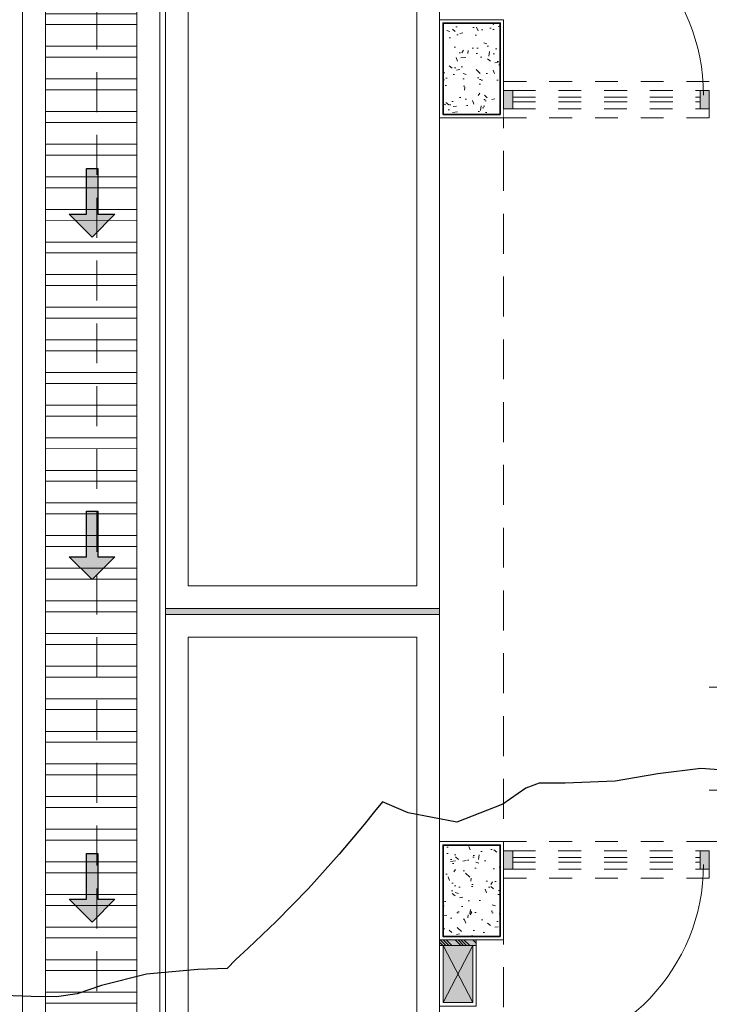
# Model space of a CAD drawing. Header units: millimetres. Extents: x -8931983 to 9630244, y 4 to 18563053.
# Tile 266 of 329: x 349120.22 to 349123.23, y 9282020.11 to 9282024.42. Entities that reach past the tile are written whole.
import ezdxf

# ---------------------------------------------------------------- set-up
doc = ezdxf.new("R2010")
doc.units = ezdxf.units.MM
doc.set_wipeout_variables(frame=1)
for name, pattern in [('01 nivel$0$HIDDEN2', [0.1875, 0.125, -0.0625]), ('CONTINUA', [0]), ('DASHED2', [0.375, 0.25, -0.125]), ('HIDDEN', [9.524999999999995, 6.349999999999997, -3.174999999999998])]:
    doc.linetypes.add(name, pattern=pattern)
for name, color, linetype, lineweight in [('.', 7, 'Continuous', 0), ('0_ CUNETAS', 151, 'Continuous', 5), ('0_PROYECCIONES 1', 1, 'DASHED2', 0), ('0_VANOS', 30, 'Continuous', 9), ('COLUMNAS', 3, 'Continuous', 35), ('COLUMNETAS TOP', 253, 'Continuous', 0), ('CUNETAS', 5, 'Continuous', 0), ('JUNTAS DE DILATACIÓN', 160, 'CONTINUA', 9), ('Proyecciones 2', 251, 'HIDDEN', 5), ('TARRAJEO', 32, 'Continuous', 0), ('vereda', 254, 'Continuous', 5)]:
    doc.layers.add(name, color=color, linetype=linetype, lineweight=lineweight)
doc.layers.add('0_COLUMNA ACHURADO', color=250, linetype='Continuous', lineweight=0, true_color=0x363636)
doc.layers.add('0_TEXTURA PISOS', color=252, linetype='Continuous', lineweight=0, true_color=0x8c8c8c)
doc.layers.add('C-TOPO', color=7, linetype='Continuous')
pattern_1 = [(140, (-5603.645869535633, -1533.141894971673), (0.0140263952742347, 0.1603225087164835), [0.016764, -0.184404]), (85.00000000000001, (-5603.645869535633, -1533.141894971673), (-0.1681300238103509, -0.0310142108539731), [0.0134112, -0.1475237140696]), (190.4514447, (-5603.644700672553, -1533.128534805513), (-0.1541036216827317, 0.1293082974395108), [0.014247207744, -0.156719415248]), (136.1842, (-5603.690573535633, -1533.141894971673), (0.0369972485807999, 0.2385495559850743), [0.025146, -0.2766059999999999]), (186.63555761, (-5603.687490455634, -1533.122015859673), (-0.2177349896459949, 0.2089156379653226), [0.0213708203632, -0.2350793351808]), (81.18415117, (-5603.690573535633, -1533.141894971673), (-0.2177349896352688, 0.2089156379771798), [0.0201167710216, -0.2212845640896]), (111, (-5603.679397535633, -1533.119542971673), (0.0899933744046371, 0.1334206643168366), [0.016764, -0.184404]), (56.00000000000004, (-5603.679397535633, -1533.119542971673), (-0.1620854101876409, 0.0543857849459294), [0.0134112, -0.1475232]), (161.451445, (-5603.671898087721, -1533.108424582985), (-0.0720920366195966, 0.1878064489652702), [0.014247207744, -0.1567191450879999]), (127.5, (-5603.645869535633, -1533.141894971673), (-0.0744084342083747, 0.0027179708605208), [0, -0.14573504, 0, -0.1497584, 0, -0.148082]), (97.5, (-5603.645869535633, -1533.141894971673), (-0.0881589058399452, 0.0588013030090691), [0, -0.08538464, 0, -0.14238224, 0, -0.0564388]), (57.50000000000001, (-5603.645869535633, -1533.191739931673), (0.0050412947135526, 0.1193197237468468), [0, -0.05588, 0, -0.1743456, 0, -0.2313432]), (47.5, (-5603.645869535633, -1533.214091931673), (-0.0223753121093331, 0.1303536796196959), [0, -0.072644, 0, -0.11578336, 0, -0.1642872])]

# ---------------------------------------------------------------- blocks, each defined once
blk = doc.blocks.new('topooooo')
at = {"layer": 'C-TOPO', "color": 31, "linetype": 'Continuous', "lineweight": 25, "elevation": 1.617999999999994, "flags": 128}
blk.add_lwpolyline([(-161.8297683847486, -144.1990786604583), (-161.9933156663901, -144.3140000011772), (-162.122661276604, -144.4521937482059), (-162.2462985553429, -144.5957014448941), (-162.4099209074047, -144.7420746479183), (-162.4972891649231, -144.8140000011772), (-162.5279999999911, -144.8688705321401), (-162.5608559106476, -144.9871175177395), (-162.6660497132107, -145.1759502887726), (-162.8559601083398, -145.2809708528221), (-162.9731294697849, -145.3140000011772), (-162.9731294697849, -145.3688705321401), (-162.9723176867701, -145.4423383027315), (-162.9730955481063, -145.6120476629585), (-162.9803809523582, -145.8140000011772), (-162.998062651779, -146.0151154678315), (-163.0182073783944, -146.1832615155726), (-163.0279999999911, -146.25586046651), (-163.0316101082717, -146.3103898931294), (-163.128190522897, -146.3956565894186), (-163.2881319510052, -146.5538680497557), (-163.4075229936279, -146.7183985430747), (-163.4674904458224, -146.8140000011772), (-163.5279999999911, -146.8822226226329), (-163.6142971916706, -146.9523520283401), (-163.7709292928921, -147.0710707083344)], dxfattribs=at)
blk = doc.blocks.new('*U3840')
at = {"layer": '.', "lineweight": 30}
h = blk.add_hatch(color=1, dxfattribs=at)
h.dxf.hatch_style = 1
h.paths.add_polyline_path([(-0.0249999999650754, -0.0500000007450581), (-0.0999999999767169, -0.0500000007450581), (0, -0.150000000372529), (0.1000000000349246, -0.0500000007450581), (0.0250000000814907, -0.0500000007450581), (0.0250000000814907, 0.1499999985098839), (-0.0249999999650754, 0.1499999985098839)])
at = {"layer": '0_ CUNETAS', "color": 1, "lineweight": 30}
blk.add_lwpolyline([(-0.099999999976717, -0.0500000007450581), (-0.0249999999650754, -0.0500000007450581), (-0.0249999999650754, 0.1499999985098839), (0.0250000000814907, 0.1499999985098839), (0.0250000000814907, -0.0500000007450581), (0.1000000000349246, -0.0500000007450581), (0, -0.150000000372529)], close=True, dxfattribs=at)
blk = doc.blocks.new('*U3839')
at = {"layer": '0_ CUNETAS', "color": 0, "linetype": 'ByBlock', "lineweight": -2, "transparency": 16777216}
for p in [(2.1e-15, 34.5), (2e-15, 33), (1.9e-15, 31.5)]:
    blk.add_blockref('*U3840', p, dxfattribs=at)
blk = doc.blocks.new('red drenaje')
at = {"layer": '0_ CUNETAS', "lineweight": 0}
h = blk.add_hatch(dxfattribs=at)
h.set_pattern_fill('ANSI32', color=256, scale=0.015, angle=135)
h.set_pattern_definition([(180, (8.074970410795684, 111.0230318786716), (0, -0.142875), []), (180, (8.02734539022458, 111.0706568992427), (0, -0.142875), [])])
h.paths.add_polyline_path([(-30.30502959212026, 110.9230318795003), (-30.7050295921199, 110.9230318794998), (-30.7050295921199, 73.49303185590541), (-30.30502959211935, 73.49303185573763)])
at = {"layer": '0_ CUNETAS'}
blk.add_line((-30.80502959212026, 111.0230318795), (-30.80502959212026, 73.49303185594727), dxfattribs=at)
at = {"layer": '0_ CUNETAS', "lineweight": 0}
for p, q in [((-30.80502959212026, 111.0230318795), (-30.80502959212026, 73.49303185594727)), ((-30.2050295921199, 111.0230318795), (-30.2050295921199, 73.49303185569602)), ((-30.7050295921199, 110.9230318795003), (-30.7050295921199, 73.49303185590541)), ((-30.30502959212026, 110.9230318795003), (-30.30502959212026, 73.49303185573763))]:
    blk.add_line(p, q, dxfattribs=at)
at = {"layer": '0_ CUNETAS', "lineweight": 0, "elevation": -9.2568371e-09}
blk.add_lwpolyline([(-30.30502959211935, 73.49303185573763), (-30.30502959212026, 110.9230318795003), (-30.7050295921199, 110.9230318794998), (-30.7050295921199, 73.49303185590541), (-30.30502959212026, 73.49303185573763)], dxfattribs=at)
at = {"layer": '0_ CUNETAS', "lineweight": 0}
blk.add_blockref('*U3839', (-30.50058007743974, 71.12066350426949, -20.54863760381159), dxfattribs=at)
blk = doc.blocks.new('COLUMNAS BLO DOR 01')
at = {"layer": '0_COLUMNA ACHURADO'}
h = blk.add_hatch(dxfattribs=at)
h.set_pattern_fill('AR-CONC', color=256, scale=0.00088, angle=90.00000000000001)
h.set_pattern_definition(pattern_1)
h.paths.add_polyline_path([(-17.46500000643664, -3.815000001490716), (-17.46500000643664, -3.414999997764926), (-17.71500000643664, -3.414999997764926), (-17.71500000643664, -3.815000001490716)])
h = blk.add_hatch(dxfattribs=at)
h.set_pattern_fill('AR-CONC', color=256, scale=0.00088, angle=90.00000000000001)
h.set_pattern_definition(pattern_1)
h.paths.add_polyline_path([(-17.46500000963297, -7.414999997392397), (-17.46500000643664, -7.014999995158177), (-17.71500000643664, -7.014999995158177), (-17.71500000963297, -7.414999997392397)])
at = {"layer": 'COLUMNAS', "color": 6, "elevation": -1.6943886e-09}
for points in [[(-17.46500000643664, -3.815000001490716), (-17.46500000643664, -3.414999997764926), (-17.71500000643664, -3.414999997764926), (-17.71500000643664, -3.815000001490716)], [(-17.46500000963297, -7.414999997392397), (-17.46500000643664, -7.014999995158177), (-17.71500000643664, -7.014999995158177), (-17.71500000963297, -7.414999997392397)]]:
    blk.add_lwpolyline(points, close=True, dxfattribs=at)
at = {"layer": 'TARRAJEO', "elevation": -1.6943886e-09}
for points in [[(-17.45000000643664, -3.830000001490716), (-17.45000000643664, -3.399999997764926), (-17.73000000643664, -3.399999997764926), (-17.73000000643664, -3.830000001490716)], [(-17.45000000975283, -7.429999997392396), (-17.45000000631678, -6.999999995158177), (-17.73000000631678, -6.999999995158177), (-17.73000000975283, -7.429999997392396)]]:
    blk.add_lwpolyline(points, close=True, dxfattribs=at)
blk = doc.blocks.new('*U1569')
for points in [[(0, -0.04999999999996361), (0.040000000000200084, -0.04999999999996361), (0.040000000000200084, 0.010000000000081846), (0.025000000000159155, 0.010000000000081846), (0.025000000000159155, 0.050000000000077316), (0, 0.050000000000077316)], [(0.8999999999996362, -0.0500000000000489), (0.8599999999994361, -0.0500000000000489), (0.8599999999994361, 0.00999999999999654), (0.874999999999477, 0.00999999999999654), (0.874999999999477, 0.04999999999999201), (0.8999999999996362, 0.04999999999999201)]]:
    blk.add_wipeout(points)
blk.add_wipeout([(0.024999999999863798, 0.04999999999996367), (0.024999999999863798, 0.8999999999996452), (0.06499999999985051, 0.8999999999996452), (0.06499999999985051, 0.049999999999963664)])
blk.add_arc((0.0215447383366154, 0.0476485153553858), 0.8534585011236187, 0.1578639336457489, 87.08142791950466)
blk = doc.blocks.new('*U1074')
at = {"linetype": 'Continuous', "true_color": 0xbebebe}
for points in [[(3032.131410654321, 1351.188780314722), (3032.131410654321, 1351.268780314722), (3032.171410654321, 1351.268780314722), (3032.171410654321, 1351.188780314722)], [(3032.99141065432, 1351.188780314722), (3032.99141065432, 1351.268780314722), (3033.03141065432, 1351.268780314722), (3033.03141065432, 1351.188780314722)]]:
    blk.add_hatch(color=9, dxfattribs=at).paths.add_polyline_path(points)
at = {"layer": '0_VANOS', "linetype": 'Continuous'}
for p, q in [((3032.131410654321, 1351.268780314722), (3032.171410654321, 1351.268780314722)), ((3032.131410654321, 1351.268780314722), (3032.131410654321, 1351.188780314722)), ((3032.171410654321, 1351.268780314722), (3032.171410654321, 1351.188780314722)), ((3032.99141065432, 1351.188780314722), (3032.99141065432, 1351.268780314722)), ((3032.99141065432, 1351.268780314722), (3033.03141065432, 1351.268780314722)), ((3033.03141065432, 1351.268780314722), (3033.03141065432, 1351.188780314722)), ((3032.171410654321, 1351.188780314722), (3032.131410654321, 1351.188780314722)), ((3033.03141065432, 1351.188780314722), (3032.99141065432, 1351.188780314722))]:
    blk.add_line(p, q, dxfattribs=at)
at = {"layer": '0_VANOS', "linetype": '01 nivel$0$HIDDEN2', "ltscale": 0.5}
for p, q in [((3032.170780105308, 1351.268780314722), (3032.990780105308, 1351.268780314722)), ((3032.171410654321, 1351.238780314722), (3032.99141065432, 1351.238780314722)), ((3032.171410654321, 1351.218780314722), (3032.99141065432, 1351.218780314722)), ((3032.171410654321, 1351.188780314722), (3032.99141065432, 1351.188780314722))]:
    blk.add_line(p, q, dxfattribs=at)
at = {"layer": '0_VANOS', "linetype": '01 nivel$0$HIDDEN2'}
blk.add_line((3032.99141065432, 1351.268780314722), (3033.03141065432, 1351.268780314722), dxfattribs=at)
blk = doc.blocks.new('BLOQUE EDF 08 PG')
at = {"layer": '.', "true_color": 0xadddf7, "transparency": 33554572}
h = blk.add_hatch(color=141, dxfattribs=at)
h.dxf.hatch_style = 1
h.paths.add_polyline_path([(-17.73000000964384, -7.429999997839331), (-17.73000000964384, -7.45499999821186), (-17.57000000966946, -7.45499999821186), (-17.57000000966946, -7.429999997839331)])
at = {"layer": 'COLUMNETAS TOP', "true_color": 0xc0c0c0}
blk.add_hatch(color=9, dxfattribs=at).paths.add_polyline_path([(-17.71500000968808, -7.45499999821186), (-17.71500000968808, -7.70499999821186), (-17.58500000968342, -7.70499999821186), (-17.58500000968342, -7.45499999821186)])
at = {"layer": 'JUNTAS DE DILATACIÓN'}
h = blk.add_hatch(dxfattribs=at)
h.set_pattern_fill('ANSI34', color=256, scale=0.0029, angle=90.09396363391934)
h.set_pattern_definition([(135.0939636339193, (1515.411894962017, -5594.375869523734), (-0.0389999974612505, -0.0391281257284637), []), (135.0939636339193, (1515.411873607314, -5594.362848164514), (-0.0389999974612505, -0.0391281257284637), []), (135.0939636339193, (1515.411852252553, -5594.349826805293), (-0.0389999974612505, -0.0391281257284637), []), (135.0939636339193, (1515.411830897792, -5594.336805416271), (-0.0389999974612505, -0.0391281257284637), [])])
h.paths.add_polyline_path([(-17.73000000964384, -7.429999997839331), (-17.73000000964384, -7.45499999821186), (-17.57000000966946, -7.45499999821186), (-17.57000000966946, -7.429999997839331)])
at = {"layer": '0_PROYECCIONES 1', "ltscale": 0.7, "elevation": -2.5420377e-09}
for points in [[(-19.23000000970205, 1.500000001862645), (1.500000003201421, 1.500000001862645), (1.500000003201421, -12.32999999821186), (-19.23000000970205, -12.32999999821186)], [(-17.45000000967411, -0.6300000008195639), (-17.73000000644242, -0.6300000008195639), (-17.73000000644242, -10.20000000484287), (-17.45000000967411, -10.20000000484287)]]:
    blk.add_lwpolyline(points, close=True, dxfattribs=at)
at = {"layer": 'COLUMNETAS TOP'}
for p, q in [((-17.71500000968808, -7.70499999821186, -1.6943886e-09), (-17.58500000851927, -7.45499999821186, -1.6943886e-09)), ((-17.71500000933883, -7.45499999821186, -1.6943886e-09), (-17.58500000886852, -7.70499999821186, -1.6943886e-09))]:
    blk.add_line(p, q, dxfattribs=at)
at = {"layer": 'COLUMNETAS TOP', "elevation": -1.6943886e-09}
blk.add_lwpolyline([(-17.71500000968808, -7.45499999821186), (-17.71500000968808, -7.70499999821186), (-17.58500000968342, -7.70499999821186), (-17.58500000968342, -7.45499999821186)], close=True, dxfattribs=at)
at = {"layer": 'JUNTAS DE DILATACIÓN', "elevation": -1.6943886e-09}
blk.add_lwpolyline([(-17.73000000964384, -7.429999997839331), (-17.73000000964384, -7.45499999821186), (-17.57000000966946, -7.45499999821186), (-17.57000000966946, -7.429999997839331)], close=True, dxfattribs=at)
at = {"layer": 'TARRAJEO'}
blk.add_line((-16.55000000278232, -6.999990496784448, 8.3450686e-09), (-14.89000000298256, -6.999994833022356, 8.3450686e-09), dxfattribs=at)
at = {"layer": 'TARRAJEO', "elevation": -1.6943886e-09}
blk.add_lwpolyline([(-17.73000000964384, -7.45499999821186), (-17.73000000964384, -7.719999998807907), (-17.57000000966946, -7.719999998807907), (-17.57000000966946, -7.45499999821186)], close=True, dxfattribs=at)
at = {"layer": 'COLUMNAS'}
blk.add_blockref('COLUMNAS BLO DOR 01', (0, 0), dxfattribs=at)
at = {"layer": '0_VANOS'}
blk.add_blockref('*U1569', (-17.45000000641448, -3.779999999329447, -1.6943886e-09), dxfattribs=at)
at = {"layer": '0_VANOS', "xscale": -1, "rotation": 180}
blk.add_blockref('*U1569', (-17.45000000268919, -7.049999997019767, -1.6943886e-09), dxfattribs=at)
at = {"layer": '0_TEXTURA PISOS'}
h = blk.add_hatch(dxfattribs=at)
h.set_pattern_fill('_USER', color=256, scale=0.45, angle=180, style=0, double=1, pattern_type=0)
h.set_pattern_definition([(180, (-16.55000207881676, -6.999990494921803), (-1e-16, -0.45), []), (270, (-16.55000207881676, -6.999990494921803), (0.45, -1e-16), [])])
edge = h.paths.add_edge_path()
edge.add_line((-16.38999995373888, -4.730001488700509), (-16.38999998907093, -6.199999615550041))
edge.add_line((-16.38999998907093, -6.199999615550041), (-16.54999998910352, -6.199999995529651))
edge.add_line((-16.54999998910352, -6.199999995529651), (-16.55000207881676, -6.999990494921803))
edge.add_line((-16.55000207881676, -6.999990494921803), (-14.89000000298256, -6.999994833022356))
edge.add_line((-14.89000000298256, -6.999994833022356), (-14.89000089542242, -4.73001542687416))
edge.add_line((-14.89000089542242, -4.73001542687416), (-16.3900083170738, -4.730001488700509))
at = {"layer": 'Proyecciones 2', "linetype": 'DASHED2', "ltscale": 0.3}
for points, elevation in [([(-16.55000000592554, -3.67002604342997), (-17.45000000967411, -3.670000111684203), (-17.45000000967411, -3.83000000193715), (-16.55000000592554, -3.830025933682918)], -1.6943886e-09), ([(-16.55000000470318, -6.999990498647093), (-17.45000000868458, -6.999990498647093), (-17.45000000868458, -7.159990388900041), (-16.55000000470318, -7.159990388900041)], 8.3450686e-09)]:
    blk.add_lwpolyline(points, close=True, dxfattribs=dict(at, elevation=elevation))
at = {"xscale": -1, "rotation": 180}
blk.add_blockref('*U1074', (-3049.581410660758, 1347.47878007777, -684.9177665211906), dxfattribs=at)
blk.add_blockref('*U1074', (-3049.581410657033, -1358.30878007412, -684.9177665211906))
blk = doc.blocks.new('JUNTA VEREDA')
at = {"layer": '.', "true_color": 0x939598}
h = blk.add_hatch(dxfattribs=at)
h.set_pattern_fill('ANGLE', color=252)
h.set_pattern_definition([(0, (0, 0), (0, 6.985), [5.08, -1.905]), (90, (0, 0), (-6.985, 4e-16), [5.08, -1.905])])
h.paths.add_polyline_path([(-0.01331989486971, 1.200000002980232), (0.0120801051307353, 1.200000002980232), (0.0120801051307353, 0), (-0.01331989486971, 0)])
h = blk.add_hatch(color=252, dxfattribs=at)
h.dxf.hatch_style = 1
h.paths.add_polyline_path([(0.0120801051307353, 1.200000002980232), (-0.01331989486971, 1.200000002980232), (-0.01331989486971, 0), (0.0120801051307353, 0)])
at = {"layer": '0_TEXTURA PISOS'}
h = blk.add_hatch(dxfattribs=at)
h.set_pattern_fill('ANGLE', color=256)
h.set_pattern_definition([(0, (-5477.766061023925, -1210.968031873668), (0, 6.985), [5.08, -1.905]), (90, (-5477.766061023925, -1210.968031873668), (-6.985, 4e-16), [5.08, -1.905])])
h.paths.add_polyline_path([(-0.01331989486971, 1.200000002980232), (0.0120801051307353, 1.200000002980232), (0.0120801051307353, 0), (-0.01331989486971, 0)])
at = {"layer": 'vereda'}
blk.add_lwpolyline([(-0.01331989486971, 1.200000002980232), (0.0120801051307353, 1.200000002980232), (0.0120801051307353, 0), (-0.01331989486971, 0)], close=True, dxfattribs=at)
blk = doc.blocks.new('VEREDA BLOQUE EDF 08 PG')
at = {"layer": 'vereda'}
blk.add_line((5.82077e-11, -7.179200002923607, 8.3450686e-09), (1.20000000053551, -7.179200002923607, 8.3450686e-09), dxfattribs=at)
for points in [[(3.8417056e-09, -4.179200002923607), (2.6193447e-09, -7.179200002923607), (1.200000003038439, -7.179200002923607), (1.200000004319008, -4.179200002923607)], [(0.1000000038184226, -4.279200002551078), (0.1000000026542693, -7.079200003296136), (1.10000000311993, -7.079200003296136), (1.100000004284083, -4.279200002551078)], [(3.3178367e-09, -7.204600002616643), (2.0372681e-09, -10.20460000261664), (1.20000000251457, -10.20460000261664), (1.200000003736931, -7.204600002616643)], [(0.1000000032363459, -7.304600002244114), (0.1000000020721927, -10.10460000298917), (1.100000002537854, -10.10460000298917), (1.100000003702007, -7.304600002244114)]]:
    blk.add_lwpolyline(points, close=True, dxfattribs=at)
at = {"layer": 'vereda', "rotation": 90}
blk.add_blockref('JUNTA VEREDA', (1.200000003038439, -7.191280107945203), dxfattribs=at)

msp = doc.modelspace()

# ---------------------------------------------------------------- linework, layer by layer
at = {"layer": 'TARRAJEO', "elevation": -8.3450686e-09}
msp.add_lwpolyline([(349122.0546784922, 9282027.82441864), (349139.7846663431, 9282027.82441864), (349139.7846663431, 9282016.994418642), (349122.0546784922, 9282016.994418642)], close=True, dxfattribs=at)

# ---------------------------------------------------------------- block references
at = {"layer": 'vereda', "rotation": 320.4010421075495}
msp.add_blockref('topooooo', (349340.0046675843, 9282029.08654123, 261.841), dxfattribs=at)

# ---------------------------------------------------------------- next in the draw order: block references
at = {"lineweight": 5}
msp.add_blockref('BLOQUE EDF 08 PG', (349139.7846785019, 9282027.82441864, -8.3450686e-09), dxfattribs=at)

# ---------------------------------------------------------------- next in the draw order: block references
msp.add_blockref('VEREDA BLOQUE EDF 08 PG', (349120.8546784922, 9282029.02441864, -8.3450686e-09), dxfattribs=at)
at = {"layer": 'CUNETAS', "color": 84, "lineweight": 30}
msp.add_blockref('red drenaje', (349151.0346959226, 9281918.001386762), dxfattribs=at)

doc.saveas('drawing.dxf')
